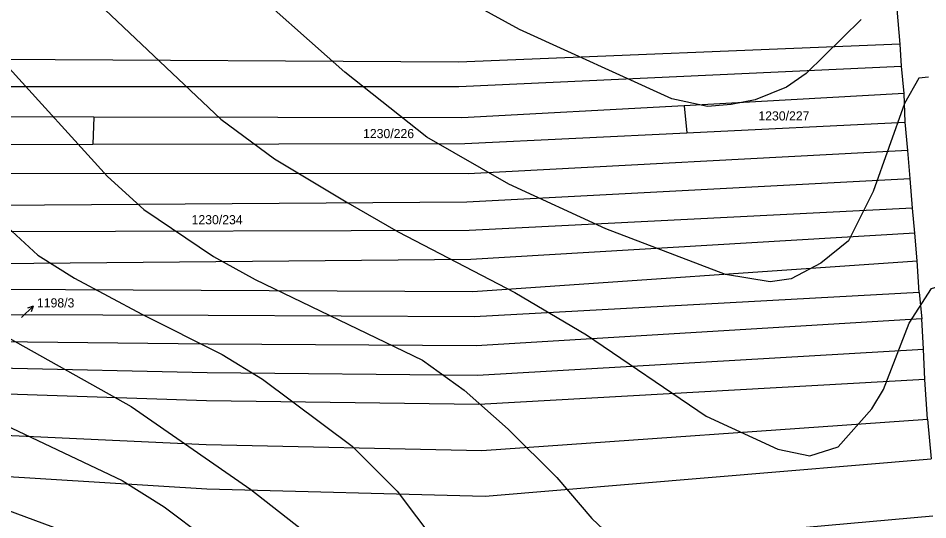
# Model space of a CAD drawing. Extents: x -555860 to -552701, y -1187050 to -1182291.
# Drawn here: x -554072.7 to -553903.7, y -1184905.7 to -1184812.5 of the extents above; entities that cross this region are included whole.
import ezdxf

# ---------------------------------------------------------------- set-up
doc = ezdxf.new("R2010")
doc.units = 0
for name, color, linetype in [('LEG_2b', 7, 'Continuous'), ('Level 16', 7, 'Continuous'), ('Level 40', 7, 'Continuous'), ('Level 41', 7, 'Continuous'), ('navrh_BV', 7, 'Continuous')]:
    doc.layers.add(name, color=color, linetype=linetype)

msp = doc.modelspace()

# ---------------------------------------------------------------- linework, layer by layer
at = {"layer": 'Level 16'}
for p, q in [((-554072.01, -1184868.13), (-554069.89, -1184866.01)), ((-554069.89, -1184866.01), (-554070.95, -1184866.36)), ((-554069.89, -1184866.01), (-554070.24, -1184867.07))]:
    msp.add_line(p, q, dxfattribs=at)
at = {"layer": 'Level 40'}
for points in [[(-554094.31, -1184750.46), (-554092.69, -1184754.88), (-554083.54, -1184773.74), (-554075.08, -1184787.88), (-554063.98, -1184802.58), (-554058.78, -1184808.78), (-554035.01, -1184831.28), (-554025.02, -1184838.63), (-554011.43, -1184846.81), (-554002.05, -1184852.18), (-553980.37, -1184863.45), (-553967.06, -1184871.36), (-553944.88, -1184886.47), (-553931.57, -1184892.57), (-553925.6, -1184893.82), (-553920.33, -1184892.16), (-553914.1, -1184885.08), (-553911.88, -1184881.48), (-553907.16, -1184869.14), (-553903, -1184862.76), (-553900.79, -1184862.07), (-553899.12, -1184862.62), (-553890.25, -1184868.72), (-553889.17, -1184869.26)], [(-554066.06, -1184907.13), (-554124.02, -1184885.64)]]:
    msp.add_lwpolyline(points, dxfattribs=at)
at = {"layer": 'Level 41'}
for points in [[(-553916.09, -1184812.75), (-553926.3, -1184822.83), (-553929.9, -1184825.32), (-553935.73, -1184827.68), (-553940.2, -1184828.59), (-553944.6, -1184828.93), (-553951.26, -1184827.54), (-553979.54, -1184814.65), (-553998.4, -1184804.25), (-554009.63, -1184796.2), (-554024.88, -1184782.89), (-554035.42, -1184770.97), (-554050.67, -1184751.56), (-554059.96, -1184736.03), (-554064.92, -1184725.2), (-554066.76, -1184720.5), (-554067.89, -1184715.3), (-554068.7, -1184708.85), (-554068.84, -1184700.81), (-554065.23, -1184681.12), (-554059.55, -1184658.93), (-554057.47, -1184643.96), (-554058.02, -1184635.36), (-554060.1, -1184626.49)], [(-553903.56, -1184823.52), (-553905.36, -1184823.66), (-553907.99, -1184828.37), (-553913.82, -1184844.73), (-553918.4, -1184853.89), (-553923.53, -1184858.04), (-553929.07, -1184860.96), (-553932.95, -1184861.51), (-553941.27, -1184860.13), (-553963.46, -1184851.67), (-553981.48, -1184843.35), (-553996.74, -1184834.61), (-554011.99, -1184822.55), (-554032.23, -1184804.52), (-554045.13, -1184791.49), (-554060.52, -1184771.52), (-554068.84, -1184758.21), (-554076.19, -1184744.9), (-554081.04, -1184731.59), (-554083.95, -1184721.61), (-554085.54, -1184713.98)], [(-554074.94, -1184821.16), (-554056.08, -1184841.96), (-554049.29, -1184848.06), (-554036.39, -1184856.8), (-554028.63, -1184861.09), (-553997.57, -1184876.07), (-553989.8, -1184881.62), (-553981.62, -1184888.83), (-553972.61, -1184897.84), (-553966.09, -1184905.47), (-553956.39, -1184914.62)], [(-554074.62, -1184851.36), (-554068.98, -1184856.52), (-554062.18, -1184860.82), (-554049.7, -1184867.53), (-554034.73, -1184874.96), (-554027.24, -1184879.54), (-554010.6, -1184892.02), (-554002.28, -1184900.34), (-553995.07, -1184909.9)], [(-554117.37, -1184868.03), (-554053.31, -1184898.39), (-554045.54, -1184903.25), (-554037.78, -1184909.07)], [(-554082.15, -1184867.61), (-554051.64, -1184884.67), (-554029.46, -1184900.06), (-554020.03, -1184907.41)]]:
    msp.add_lwpolyline(points, dxfattribs=at)
at = {"layer": 'navrh_BV'}
for p, q in [((-553908.82, -1184817.35), (-553909.75, -1184806.01)), ((-553908.82, -1184817.35), (-553990.84, -1184820.7)), ((-553908.57, -1184821.45), (-553908.82, -1184817.35)), ((-553990.84, -1184820.7), (-554086.69, -1184820.13)), ((-553990.8, -1184825.23), (-553908.57, -1184821.45)), ((-553908.05, -1184826.55), (-553908.57, -1184821.45)), ((-554086.74, -1184825.24), (-553990.8, -1184825.23)), ((-553908.05, -1184826.55), (-553948.97, -1184828.79)), ((-553907.89, -1184831.84), (-553908.05, -1184826.55)), ((-553948.97, -1184828.79), (-553990.21, -1184831.05)), ((-553948.97, -1184828.79), (-553948.43, -1184833.8)), ((-554058.62, -1184830.92), (-554086.72, -1184830.86)), ((-554058.62, -1184830.92), (-554058.78, -1184835.96)), ((-553990.21, -1184831.05), (-554058.62, -1184830.92)), ((-553948.43, -1184833.8), (-553907.89, -1184831.84)), ((-553907.4, -1184837.11), (-553907.89, -1184831.84)), ((-553989.69, -1184835.79), (-553948.43, -1184833.8)), ((-554086.88, -1184836.03), (-554058.78, -1184835.96)), ((-554058.78, -1184835.96), (-553989.69, -1184835.79)), ((-553907.4, -1184837.11), (-553989.04, -1184841.44)), ((-553906.96, -1184842.33), (-553907.4, -1184837.11)), ((-553989.04, -1184841.44), (-554086.75, -1184841.38)), ((-553989.31, -1184846.67), (-553906.96, -1184842.33)), ((-553906.53, -1184847.81), (-553906.96, -1184842.33)), ((-554086.83, -1184847.35), (-553989.31, -1184846.67)), ((-553906.53, -1184847.81), (-553988.9, -1184851.94)), ((-553906.08, -1184852.45), (-553906.53, -1184847.81)), ((-553988.9, -1184851.94), (-554086.88, -1184852.24)), ((-553906.08, -1184852.45), (-553988.57, -1184857.33)), ((-553905.65, -1184857.61), (-553906.08, -1184852.45)), ((-553988.57, -1184857.33), (-554086.74, -1184858.26)), ((-553988.2, -1184863.29), (-553905.65, -1184857.61)), ((-553905.26, -1184863.49), (-553905.65, -1184857.61)), ((-554087.01, -1184862.8), (-553988.2, -1184863.29)), ((-553905.26, -1184863.49), (-553987.94, -1184868)), ((-553905.26, -1184863.49), (-553904.76, -1184868.35)), ((-554037.34, -1184867.73), (-554087, -1184867.58)), ((-553987.94, -1184868), (-554037.34, -1184867.73)), ((-553904.76, -1184868.35), (-553987.56, -1184873.37)), ((-553904.5, -1184874), (-553904.76, -1184868.35)), ((-554037.35, -1184873.08), (-554086.94, -1184872.52)), ((-553987.56, -1184873.37), (-554037.35, -1184873.08)), ((-553987.32, -1184878.83), (-553904.5, -1184874)), ((-553904.23, -1184879.65), (-553904.5, -1184874)), ((-554087, -1184877.25), (-554037.52, -1184878.33)), ((-554037.52, -1184878.33), (-553987.32, -1184878.83)), ((-553904.23, -1184879.65), (-553987.09, -1184884.28)), ((-553903.72, -1184887.01), (-553904.23, -1184879.65)), ((-554037.68, -1184883.57), (-554087.07, -1184881.98)), ((-553987.09, -1184884.28), (-554037.68, -1184883.57)), ((-553986.55, -1184892.79), (-553903.72, -1184887.01)), ((-553903.72, -1184887.01), (-553903.04, -1184894.37)), ((-554087.05, -1184889.42), (-554037.71, -1184891.72)), ((-554037.71, -1184891.72), (-553986.55, -1184892.79)), ((-553985.92, -1184901.31), (-553903.04, -1184894.37)), ((-554087.04, -1184896.85), (-554037.61, -1184899.94)), ((-554037.61, -1184899.94), (-553985.92, -1184901.31)), ((-553902.74, -1184905), (-553985.15, -1184912.34))]:
    msp.add_line(p, q, dxfattribs=at)

# ---------------------------------------------------------------- texts
at = {"layer": 'LEG_2b'}
for s, p in [('1230/227', (-553935.15, -1184831.53)), ('1230/226', (-554008.59, -1184834.81)), ('1230/234', (-554040.44, -1184850.81))]:
    msp.add_text(s, height=1.7, dxfattribs=at).set_placement(p)
at = {"layer": 'Level 16'}
msp.add_text('1198/3', height=1.7, dxfattribs=at).set_placement((-554069.17, -1184866.25))

doc.saveas('drawing.dxf')
